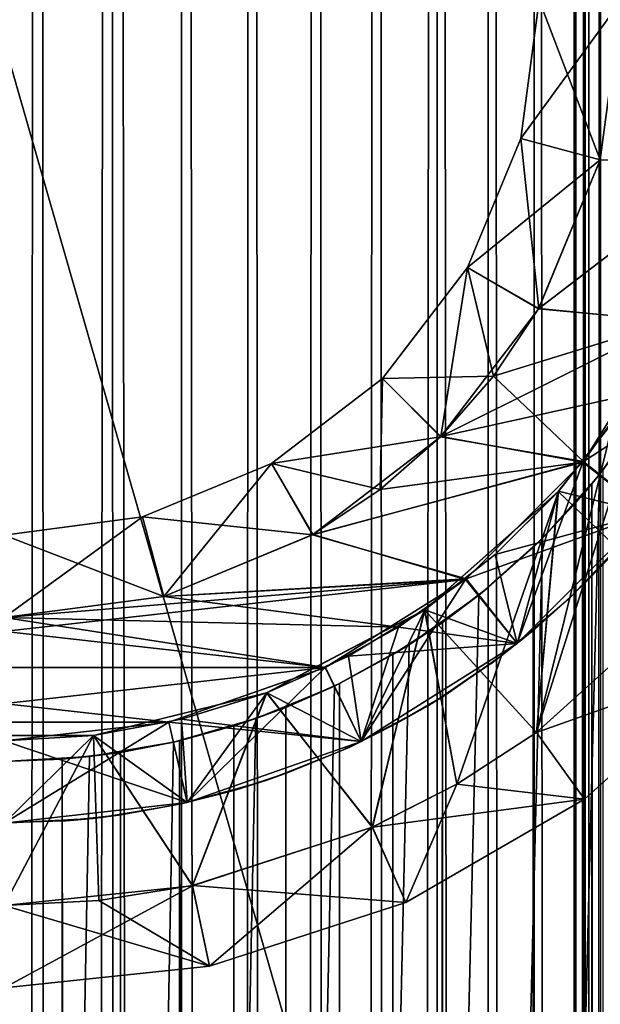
# Model space of a CAD drawing. Header units: millimetres. Extents: x -41 to 11, y -3 to 963.
# Tile 975 of 1056: x 0.09 to 3.62, y 893.9 to 899.88. Entities that reach past the tile are written whole.
import ezdxf

# ---------------------------------------------------------------- set-up
doc = ezdxf.new("R2010")
doc.units = ezdxf.units.MM
doc.header["$LTSCALE"] = 65.185185
for name, color, linetype in [('1', 7, 'CONTINUOUS'), ('10', 7, 'CONTINUOUS'), ('11', 7, 'CONTINUOUS'), ('12', 7, 'CONTINUOUS'), ('16', 7, 'CONTINUOUS'), ('17', 7, 'CONTINUOUS'), ('19', 7, 'CONTINUOUS'), ('2', 7, 'CONTINUOUS'), ('20', 7, 'CONTINUOUS'), ('23', 7, 'CONTINUOUS'), ('24', 7, 'CONTINUOUS'), ('26', 7, 'CONTINUOUS'), ('28', 7, 'CONTINUOUS'), ('29', 7, 'CONTINUOUS'), ('3163', 7, 'CONTINUOUS'), ('3165', 7, 'CONTINUOUS'), ('3183', 7, 'CONTINUOUS'), ('3192', 7, 'CONTINUOUS'), ('32', 7, 'CONTINUOUS'), ('3480', 7, 'CONTINUOUS'), ('3482', 7, 'CONTINUOUS'), ('3485', 7, 'CONTINUOUS'), ('3487', 7, 'CONTINUOUS'), ('3499', 7, 'CONTINUOUS'), ('3512', 7, 'CONTINUOUS'), ('3552', 7, 'CONTINUOUS'), ('5', 7, 'CONTINUOUS'), ('6', 7, 'CONTINUOUS'), ('7', 7, 'CONTINUOUS')]:
    doc.layers.add(name, color=color, linetype=linetype)

msp = doc.modelspace()

# ---------------------------------------------------------------- linework, layer by layer
at = {"layer": '1', "linetype": 'Continuous'}
for points in [[(3.75, 900, 3.25), (4.3872, 898.9988, 3.25), (3.6222, 899.0294, 3.25), (3.75, 900, 3.25)], [(3.6222, 899.0294, 3.25), (4.3872, 898.9988, 3.25), (3.2473, 898.1245, 3.25), (3.6222, 899.0294, 3.25)], [(4.3872, 898.9988, 3.25), (4.0553, 898.0495, 3.25), (3.2473, 898.1245, 3.25), (4.3872, 898.9988, 3.25)], [(3.2473, 898.1245, 3.25), (4.0553, 898.0495, 3.25), (2.9742, 897.7161, 3.25), (3.2473, 898.1245, 3.25)], [(4.0553, 898.0495, 3.25), (3.5198, 897.1963, 3.25), (2.9742, 897.7161, 3.25), (4.0553, 898.0495, 3.25)], [(2.9742, 897.7161, 3.25), (3.5198, 897.1963, 3.25), (2.6504, 897.3471, 3.25), (2.9742, 897.7161, 3.25)], [(2.6504, 897.3471, 3.25), (3.5198, 897.1963, 3.25), (1.8736, 896.7516, 3.25), (2.6504, 897.3471, 3.25)], [(3.5198, 897.1963, 3.25), (2.8076, 896.4833, 3.25), (1.8736, 896.7516, 3.25), (3.5198, 897.1963, 3.25)], [(1.8736, 896.7516, 3.25), (2.8076, 896.4833, 3.25), (0.9704, 896.3778, 3.25), (1.8736, 896.7516, 3.25)], [(1.9527, 895.9458, 3.25), (-2.8037, 896.4802, 3.25), (0, 896.25, 3.25), (1.9527, 895.9458, 3.25)], [(-1.9505, 895.9447, 3.25), (-2.8037, 896.4802, 3.25), (1.9527, 895.9458, 3.25), (-1.9505, 895.9447, 3.25)], [(2.8076, 896.4833, 3.25), (2.3955, 896.1906, 3.25), (0.9704, 896.3778, 3.25), (2.8076, 896.4833, 3.25)], [(0.9704, 896.3778, 3.25), (2.3955, 896.1906, 3.25), (0, 896.25, 3.25), (0.9704, 896.3778, 3.25)], [(2.3955, 896.1906, 3.25), (1.9527, 895.9458, 3.25), (0, 896.25, 3.25), (2.3955, 896.1906, 3.25)], [(1.0013, 895.6128, 3.25), (-1.9505, 895.9447, 3.25), (1.9527, 895.9458, 3.25), (1.0013, 895.6128, 3.25)], [(-1.0012, 895.6128, 3.25), (-1.9505, 895.9447, 3.25), (1.0013, 895.6128, 3.25), (-1.0012, 895.6128, 3.25)], [(0, 895.5, 3.25), (-1.0012, 895.6128, 3.25), (1.0013, 895.6128, 3.25), (0, 895.5, 3.25)]]:
    msp.add_3dface(points, dxfattribs=at)
at = {"layer": '10', "linetype": 'Continuous'}
for points in [[(3.8094, 897.6045, 23.25), (3.5167, 897.1924, 23.25), (3.9092, 896.8826, 22.75), (3.8094, 897.6045, 23.25)], [(3.5167, 897.1924, 23.25), (2.8037, 896.4802, 23.25), (3.1174, 896.0908, 22.75), (3.5167, 897.1924, 23.25)], [(3.9092, 896.8826, 22.75), (3.5167, 897.1924, 23.25), (3.1174, 896.0908, 22.75), (3.9092, 896.8826, 22.75)], [(2.8037, 896.4802, 23.25), (1.9505, 895.9447, 23.25), (2.1694, 895.4952, 22.75), (2.8037, 896.4802, 23.25)], [(3.1174, 896.0908, 22.75), (2.8037, 896.4802, 23.25), (2.1694, 895.4952, 22.75), (3.1174, 896.0908, 22.75)], [(1.9505, 895.9447, 23.25), (1.0012, 895.6128, 23.25), (1.1126, 895.1254, 22.75), (1.9505, 895.9447, 23.25)], [(2.1694, 895.4952, 22.75), (1.9505, 895.9447, 23.25), (1.1126, 895.1254, 22.75), (2.1694, 895.4952, 22.75)], [(1.0012, 895.6128, 23.25), (0, 895.5, 23.25), (1.1126, 895.1254, 22.75), (1.0012, 895.6128, 23.25)], [(1.1126, 895.1254, 22.75), (0, 895.5, 23.25), (0, 895, 22.75), (1.1126, 895.1254, 22.75)]]:
    msp.add_3dface(points, dxfattribs=at)
at = {"layer": '11', "linetype": 'Continuous'}
for points in [[(3.9092, 896.8826, 12.25), (3.1174, 896.0908, 22.75), (3.1174, 896.0908, 12.25), (3.9092, 896.8826, 12.25)], [(3.9092, 896.8826, 22.75), (3.1174, 896.0908, 22.75), (3.9092, 896.8826, 12.25), (3.9092, 896.8826, 22.75)], [(3.1174, 896.0908, 12.25), (2.1694, 895.4952, 22.75), (2.1694, 895.4952, 12.25), (3.1174, 896.0908, 12.25)], [(3.1174, 896.0908, 22.75), (2.1694, 895.4952, 22.75), (3.1174, 896.0908, 12.25), (3.1174, 896.0908, 22.75)], [(2.1694, 895.4952, 12.25), (1.1126, 895.1254, 22.75), (1.1126, 895.1254, 12.25), (2.1694, 895.4952, 12.25)], [(2.1694, 895.4952, 22.75), (1.1126, 895.1254, 22.75), (2.1694, 895.4952, 12.25), (2.1694, 895.4952, 22.75)], [(1.1126, 895.1254, 12.25), (0, 895, 22.75), (0, 895, 12.25), (1.1126, 895.1254, 12.25)], [(1.1126, 895.1254, 22.75), (0, 895, 22.75), (1.1126, 895.1254, 12.25), (1.1126, 895.1254, 22.75)]]:
    msp.add_3dface(points, dxfattribs=at)
at = {"layer": '12', "linetype": 'Continuous'}
for points in [[(3.1174, 896.0908, 3.75), (3.9092, 896.8826, 3.75), (3.1174, 896.0908, 6.75), (3.1174, 896.0908, 3.75)], [(3.1174, 896.0908, 6.75), (3.9092, 896.8826, 3.75), (3.9092, 896.8826, 6.75), (3.1174, 896.0908, 6.75)], [(2.1694, 895.4952, 3.75), (3.1174, 896.0908, 3.75), (2.1694, 895.4952, 6.75), (2.1694, 895.4952, 3.75)], [(2.1694, 895.4952, 6.75), (3.1174, 896.0908, 3.75), (3.1174, 896.0908, 6.75), (2.1694, 895.4952, 6.75)], [(1.1126, 895.1254, 3.75), (2.1694, 895.4952, 3.75), (1.1126, 895.1254, 6.75), (1.1126, 895.1254, 3.75)], [(1.1126, 895.1254, 6.75), (2.1694, 895.4952, 3.75), (2.1694, 895.4952, 6.75), (1.1126, 895.1254, 6.75)], [(0, 895, 6.75), (1.1126, 895.1254, 3.75), (1.1126, 895.1254, 6.75), (0, 895, 6.75)], [(0, 895, 3.75), (1.1126, 895.1254, 3.75), (0, 895, 6.75), (0, 895, 3.75)]]:
    msp.add_3dface(points, dxfattribs=at)
at = {"layer": '16', "linetype": 'Continuous'}
for points in [[(3.3683, 897.0159, 11.75), (3.7034, 897.4437, 11.75), (3.9092, 896.8826, 12.25), (3.3683, 897.0159, 11.75)], [(2.9841, 896.6317, 11.75), (3.3683, 897.0159, 11.75), (3.1174, 896.0908, 12.25), (2.9841, 896.6317, 11.75)], [(3.3683, 897.0159, 11.75), (3.9092, 896.8826, 12.25), (3.1174, 896.0908, 12.25), (3.3683, 897.0159, 11.75)], [(2.5563, 896.2966, 11.75), (2.9841, 896.6317, 11.75), (3.1174, 896.0908, 12.25), (2.5563, 896.2966, 11.75)], [(2.0913, 896.0154, 11.75), (2.5563, 896.2966, 11.75), (2.1694, 895.4952, 12.25), (2.0913, 896.0154, 11.75)], [(2.5563, 896.2966, 11.75), (3.1174, 896.0908, 12.25), (2.1694, 895.4952, 12.25), (2.5563, 896.2966, 11.75)], [(1.5957, 895.7924, 11.75), (2.0913, 896.0154, 11.75), (2.1694, 895.4952, 12.25), (1.5957, 895.7924, 11.75)], [(1.0769, 895.6308, 11.75), (1.5957, 895.7924, 11.75), (1.1126, 895.1254, 12.25), (1.0769, 895.6308, 11.75)], [(1.5957, 895.7924, 11.75), (2.1694, 895.4952, 12.25), (1.1126, 895.1254, 12.25), (1.5957, 895.7924, 11.75)], [(0.5424, 895.5328, 11.75), (1.0769, 895.6308, 11.75), (1.1126, 895.1254, 12.25), (0.5424, 895.5328, 11.75)], [(0, 895.5, 11.75), (0.5424, 895.5328, 11.75), (0, 895, 12.25), (0, 895.5, 11.75)], [(0.5424, 895.5328, 11.75), (1.1126, 895.1254, 12.25), (0, 895, 12.25), (0.5424, 895.5328, 11.75)]]:
    msp.add_3dface(points, dxfattribs=at)
at = {"layer": '17', "linetype": 'Continuous'}
for points in [[(3.3669, 897.0144, 11), (3.7025, 897.4424, 11), (3.3683, 897.0159, 11.75), (3.3669, 897.0144, 11)], [(3.3683, 897.0159, 11.75), (3.7025, 897.4424, 11), (3.7034, 897.4437, 11.75), (3.3683, 897.0159, 11.75)], [(2.5548, 896.2955, 11), (3.3669, 897.0144, 11), (2.5563, 896.2966, 11.75), (2.5548, 896.2955, 11)], [(2.5563, 896.2966, 11.75), (3.3669, 897.0144, 11), (2.9841, 896.6317, 11.75), (2.5563, 896.2966, 11.75)], [(2.9841, 896.6317, 11.75), (3.3669, 897.0144, 11), (3.3683, 897.0159, 11.75), (2.9841, 896.6317, 11.75)], [(1.5947, 895.792, 11), (2.5548, 896.2955, 11), (1.5957, 895.7924, 11.75), (1.5947, 895.792, 11)], [(1.5957, 895.7924, 11.75), (2.5548, 896.2955, 11), (2.0913, 896.0154, 11.75), (1.5957, 895.7924, 11.75)], [(2.0913, 896.0154, 11.75), (2.5548, 896.2955, 11), (2.5563, 896.2966, 11.75), (2.0913, 896.0154, 11.75)], [(0.5424, 895.5328, 11.75), (1.5947, 895.792, 11), (1.0769, 895.6308, 11.75), (0.5424, 895.5328, 11.75)], [(0.5424, 895.5328, 11), (1.5947, 895.792, 11), (0.5424, 895.5328, 11.75), (0.5424, 895.5328, 11)], [(1.0769, 895.6308, 11.75), (1.5947, 895.792, 11), (1.5957, 895.7924, 11.75), (1.0769, 895.6308, 11.75)], [(-0.5424, 895.5328, 11), (0.5424, 895.5328, 11), (0, 895.5, 11.75), (-0.5424, 895.5328, 11)], [(0, 895.5, 11.75), (0.5424, 895.5328, 11), (0.5424, 895.5328, 11.75), (0, 895.5, 11.75)]]:
    msp.add_3dface(points, dxfattribs=at)
at = {"layer": '19', "linetype": 'Continuous'}
for points in [[(3.3669, 897.0144, 11), (4.0888, 896.3215, 11), (3.7025, 897.4424, 11), (3.3669, 897.0144, 11)], [(2.5548, 896.2955, 11), (3.2346, 895.5517, 11), (3.3669, 897.0144, 11), (2.5548, 896.2955, 11)], [(3.2346, 895.5517, 11), (4.0888, 896.3215, 11), (3.3669, 897.0144, 11), (3.2346, 895.5517, 11)], [(1.5947, 895.792, 11), (2.2378, 894.9759, 11), (2.5548, 896.2955, 11), (1.5947, 895.792, 11)], [(2.2378, 894.9759, 11), (2.7512, 895.2376, 11), (2.5548, 896.2955, 11), (2.2378, 894.9759, 11)], [(2.7512, 895.2376, 11), (3.2346, 895.5517, 11), (2.5548, 896.2955, 11), (2.7512, 895.2376, 11)], [(0.5424, 895.5328, 11), (1.1451, 894.6205, 11), (1.5947, 895.792, 11), (0.5424, 895.5328, 11)], [(1.1451, 894.6205, 11), (2.2378, 894.9759, 11), (1.5947, 895.792, 11), (1.1451, 894.6205, 11)], [(-0.5424, 895.5328, 11), (0, 894.5, 11), (0.5424, 895.5328, 11), (-0.5424, 895.5328, 11)], [(0, 894.5, 11), (0.5759, 894.5302, 11), (0.5424, 895.5328, 11), (0, 894.5, 11)], [(0.5759, 894.5302, 11), (1.1451, 894.6205, 11), (0.5424, 895.5328, 11), (0.5759, 894.5302, 11)]]:
    msp.add_3dface(points, dxfattribs=at)
at = {"layer": '2', "linetype": 'Continuous'}
for points in [[(3.25, 900, 3.75), (3.6222, 899.0294, 3.25), (3.1393, 899.1588, 3.75), (3.25, 900, 3.75)], [(3.75, 900, 3.25), (3.6222, 899.0294, 3.25), (3.25, 900, 3.75), (3.75, 900, 3.25)], [(3.1393, 899.1588, 3.75), (3.6222, 899.0294, 3.25), (2.8146, 898.375, 3.75), (3.1393, 899.1588, 3.75)], [(3.6222, 899.0294, 3.25), (3.2473, 898.1245, 3.25), (2.8146, 898.375, 3.75), (3.6222, 899.0294, 3.25)], [(2.8146, 898.375, 3.75), (2.9742, 897.7161, 3.25), (2.2981, 897.7019, 3.75), (2.8146, 898.375, 3.75)], [(3.2473, 898.1245, 3.25), (2.9742, 897.7161, 3.25), (2.8146, 898.375, 3.75), (3.2473, 898.1245, 3.25)], [(2.2981, 897.7019, 3.75), (2.6504, 897.3471, 3.25), (1.625, 897.1854, 3.75), (2.2981, 897.7019, 3.75)], [(2.9742, 897.7161, 3.25), (2.6504, 897.3471, 3.25), (2.2981, 897.7019, 3.75), (2.9742, 897.7161, 3.25)], [(2.6504, 897.3471, 3.25), (1.8736, 896.7516, 3.25), (1.625, 897.1854, 3.75), (2.6504, 897.3471, 3.25)], [(1.625, 897.1854, 3.75), (1.8736, 896.7516, 3.25), (0.8412, 896.8607, 3.75), (1.625, 897.1854, 3.75)], [(0.9704, 896.3778, 3.25), (0, 896.25, 3.25), (0.8412, 896.8607, 3.75), (0.9704, 896.3778, 3.25)], [(0.8412, 896.8607, 3.75), (0, 896.25, 3.25), (0, 896.75, 3.75), (0.8412, 896.8607, 3.75)], [(1.8736, 896.7516, 3.25), (0.9704, 896.3778, 3.25), (0.8412, 896.8607, 3.75), (1.8736, 896.7516, 3.25)]]:
    msp.add_3dface(points, dxfattribs=at)
at = {"layer": '20', "linetype": 'Continuous'}
for points in [[(3.2346, 895.5517, 11), (4.4589, 895.9852, 10.5), (4.0888, 896.3215, 11), (3.2346, 895.5517, 11)], [(3.5267, 895.1459, 10.5), (4.4589, 895.9852, 10.5), (3.2346, 895.5517, 11), (3.5267, 895.1459, 10.5)], [(2.7512, 895.2376, 11), (3.5267, 895.1459, 10.5), (3.2346, 895.5517, 11), (2.7512, 895.2376, 11)], [(2.2378, 894.9759, 11), (3.5267, 895.1459, 10.5), (2.7512, 895.2376, 11), (2.2378, 894.9759, 11)], [(2.4404, 894.5187, 10.5), (3.5267, 895.1459, 10.5), (2.2378, 894.9759, 11), (2.4404, 894.5187, 10.5)], [(1.1451, 894.6205, 11), (2.4404, 894.5187, 10.5), (2.2378, 894.9759, 11), (1.1451, 894.6205, 11)], [(0.5759, 894.5302, 11), (1.2475, 894.1311, 10.5), (1.1451, 894.6205, 11), (0.5759, 894.5302, 11)], [(1.2475, 894.1311, 10.5), (2.4404, 894.5187, 10.5), (1.1451, 894.6205, 11), (1.2475, 894.1311, 10.5)], [(0, 894.5, 11), (1.2475, 894.1311, 10.5), (0.5759, 894.5302, 11), (0, 894.5, 11)], [(0, 894, 10.5), (1.2475, 894.1311, 10.5), (0, 894.5, 11), (0, 894, 10.5)]]:
    msp.add_3dface(points, dxfattribs=at)
at = {"layer": '23', "linetype": 'Continuous'}
for points in [[(3.5267, 895.1459, 8.5), (4.4589, 895.9852, 8.5), (3.5267, 895.1459, 10.5), (3.5267, 895.1459, 8.5)], [(3.5267, 895.1459, 10.5), (4.4589, 895.9852, 8.5), (4.4589, 895.9852, 10.5), (3.5267, 895.1459, 10.5)], [(2.4404, 894.5187, 8.5), (3.5267, 895.1459, 8.5), (2.4404, 894.5187, 10.5), (2.4404, 894.5187, 8.5)], [(2.4404, 894.5187, 10.5), (3.5267, 895.1459, 8.5), (3.5267, 895.1459, 10.5), (2.4404, 894.5187, 10.5)], [(1.2475, 894.1311, 8.5), (2.4404, 894.5187, 8.5), (1.2475, 894.1311, 10.5), (1.2475, 894.1311, 8.5)], [(1.2475, 894.1311, 10.5), (2.4404, 894.5187, 8.5), (2.4404, 894.5187, 10.5), (1.2475, 894.1311, 10.5)], [(0, 894, 10.5), (1.2475, 894.1311, 8.5), (1.2475, 894.1311, 10.5), (0, 894, 10.5)], [(0, 894, 8.5), (1.2475, 894.1311, 8.5), (0, 894, 10.5), (0, 894, 8.5)]]:
    msp.add_3dface(points, dxfattribs=at)
at = {"layer": '24', "linetype": 'Continuous'}
for points in [[(3.2339, 895.5512, 8), (4.0876, 896.3201, 8), (4.4589, 895.9852, 8.5), (3.2339, 895.5512, 8)], [(3.5267, 895.1459, 8.5), (3.2339, 895.5512, 8), (4.4589, 895.9852, 8.5), (3.5267, 895.1459, 8.5)], [(2.7505, 895.2371, 8), (3.2339, 895.5512, 8), (3.5267, 895.1459, 8.5), (2.7505, 895.2371, 8)], [(2.2368, 894.9754, 8), (2.7505, 895.2371, 8), (2.4404, 894.5187, 8.5), (2.2368, 894.9754, 8)], [(2.4404, 894.5187, 8.5), (2.7505, 895.2371, 8), (3.5267, 895.1459, 8.5), (2.4404, 894.5187, 8.5)], [(1.1437, 894.6202, 8), (2.2368, 894.9754, 8), (1.2475, 894.1311, 8.5), (1.1437, 894.6202, 8)], [(1.2475, 894.1311, 8.5), (2.2368, 894.9754, 8), (2.4404, 894.5187, 8.5), (1.2475, 894.1311, 8.5)], [(0, 894, 8.5), (1.1437, 894.6202, 8), (1.2475, 894.1311, 8.5), (0, 894, 8.5)], [(0, 894.5, 8), (1.1437, 894.6202, 8), (0, 894, 8.5), (0, 894.5, 8)]]:
    msp.add_3dface(points, dxfattribs=at)
at = {"layer": '26', "linetype": 'Continuous'}
for points in [[(3.703, 897.4431, 8), (3.9845, 897.9086, 8), (3.2339, 895.5512, 8), (3.703, 897.4431, 8)], [(3.2339, 895.5512, 8), (3.9845, 897.9086, 8), (4.0876, 896.3201, 8), (3.2339, 895.5512, 8)], [(3.3676, 897.0152, 8), (3.703, 897.4431, 8), (3.2339, 895.5512, 8), (3.3676, 897.0152, 8)], [(2.5562, 896.2965, 8), (3.3676, 897.0152, 8), (2.7505, 895.2371, 8), (2.5562, 896.2965, 8)], [(2.7505, 895.2371, 8), (3.3676, 897.0152, 8), (3.2339, 895.5512, 8), (2.7505, 895.2371, 8)], [(1.5956, 895.7924, 8), (2.5562, 896.2965, 8), (2.2368, 894.9754, 8), (1.5956, 895.7924, 8)], [(2.2368, 894.9754, 8), (2.5562, 896.2965, 8), (2.7505, 895.2371, 8), (2.2368, 894.9754, 8)], [(0.5424, 895.5328, 8), (1.5956, 895.7924, 8), (1.1437, 894.6202, 8), (0.5424, 895.5328, 8)], [(1.1437, 894.6202, 8), (1.5956, 895.7924, 8), (2.2368, 894.9754, 8), (1.1437, 894.6202, 8)], [(-0.5424, 895.5328, 8), (0.5424, 895.5328, 8), (0, 894.5, 8), (-0.5424, 895.5328, 8)], [(0, 894.5, 8), (0.5424, 895.5328, 8), (1.1437, 894.6202, 8), (0, 894.5, 8)]]:
    msp.add_3dface(points, dxfattribs=at)
at = {"layer": '28', "linetype": 'Continuous'}
for points in [[(3.3676, 897.0152, 8), (3.3683, 897.0159, 7.25), (3.703, 897.4431, 8), (3.3676, 897.0152, 8)], [(3.3683, 897.0159, 7.25), (3.7034, 897.4437, 7.25), (3.703, 897.4431, 8), (3.3683, 897.0159, 7.25)], [(2.5562, 896.2965, 8), (2.9841, 896.6317, 7.25), (3.3676, 897.0152, 8), (2.5562, 896.2965, 8)], [(2.9841, 896.6317, 7.25), (3.3683, 897.0159, 7.25), (3.3676, 897.0152, 8), (2.9841, 896.6317, 7.25)], [(2.5563, 896.2966, 7.25), (2.9841, 896.6317, 7.25), (2.5562, 896.2965, 8), (2.5563, 896.2966, 7.25)], [(1.5956, 895.7924, 8), (2.0913, 896.0154, 7.25), (2.5562, 896.2965, 8), (1.5956, 895.7924, 8)], [(2.0913, 896.0154, 7.25), (2.5563, 896.2966, 7.25), (2.5562, 896.2965, 8), (2.0913, 896.0154, 7.25)], [(1.5957, 895.7924, 7.25), (2.0913, 896.0154, 7.25), (1.5956, 895.7924, 8), (1.5957, 895.7924, 7.25)], [(0.5424, 895.5328, 8), (1.0769, 895.6308, 7.25), (1.5956, 895.7924, 8), (0.5424, 895.5328, 8)], [(1.0769, 895.6308, 7.25), (1.5957, 895.7924, 7.25), (1.5956, 895.7924, 8), (1.0769, 895.6308, 7.25)], [(0.5424, 895.5328, 7.25), (1.0769, 895.6308, 7.25), (0.5424, 895.5328, 8), (0.5424, 895.5328, 7.25)], [(-0.5424, 895.5328, 8), (0, 895.5, 7.25), (0.5424, 895.5328, 8), (-0.5424, 895.5328, 8)], [(0, 895.5, 7.25), (0.5424, 895.5328, 7.25), (0.5424, 895.5328, 8), (0, 895.5, 7.25)]]:
    msp.add_3dface(points, dxfattribs=at)
at = {"layer": '29', "linetype": 'Continuous'}
for points in [[(3.3683, 897.0159, 7.25), (3.9092, 896.8826, 6.75), (3.7034, 897.4437, 7.25), (3.3683, 897.0159, 7.25)], [(2.9841, 896.6317, 7.25), (3.9092, 896.8826, 6.75), (3.3683, 897.0159, 7.25), (2.9841, 896.6317, 7.25)], [(3.1174, 896.0908, 6.75), (3.9092, 896.8826, 6.75), (2.9841, 896.6317, 7.25), (3.1174, 896.0908, 6.75)], [(2.5563, 896.2966, 7.25), (3.1174, 896.0908, 6.75), (2.9841, 896.6317, 7.25), (2.5563, 896.2966, 7.25)], [(2.0913, 896.0154, 7.25), (3.1174, 896.0908, 6.75), (2.5563, 896.2966, 7.25), (2.0913, 896.0154, 7.25)], [(2.1694, 895.4952, 6.75), (3.1174, 896.0908, 6.75), (2.0913, 896.0154, 7.25), (2.1694, 895.4952, 6.75)], [(1.5957, 895.7924, 7.25), (2.1694, 895.4952, 6.75), (2.0913, 896.0154, 7.25), (1.5957, 895.7924, 7.25)], [(1.0769, 895.6308, 7.25), (2.1694, 895.4952, 6.75), (1.5957, 895.7924, 7.25), (1.0769, 895.6308, 7.25)], [(0.5424, 895.5328, 7.25), (1.1126, 895.1254, 6.75), (1.0769, 895.6308, 7.25), (0.5424, 895.5328, 7.25)], [(1.1126, 895.1254, 6.75), (2.1694, 895.4952, 6.75), (1.0769, 895.6308, 7.25), (1.1126, 895.1254, 6.75)], [(0, 895.5, 7.25), (1.1126, 895.1254, 6.75), (0.5424, 895.5328, 7.25), (0, 895.5, 7.25)], [(0, 895, 6.75), (1.1126, 895.1254, 6.75), (0, 895.5, 7.25), (0, 895, 6.75)]]:
    msp.add_3dface(points, dxfattribs=at)
at = {"layer": '3163', "linetype": 'Continuous'}
for points in [[(9.125, 857.5, 93.5), (9.125, 942.5, 93.5), (-40.875, 857.5, 93.5), (9.125, 857.5, 93.5)], [(9.125, 942.5, 93.5), (-40.875, 942.5, 93.5), (-40.875, 857.5, 93.5), (9.125, 942.5, 93.5)]]:
    msp.add_3dface(points, dxfattribs=at)
at = {"layer": '3165', "linetype": 'Continuous'}
for points in [[(-40.875, 942.5, 8.5), (9.125, 857.5, 8.5), (-40.875, 857.5, 8.5), (-40.875, 942.5, 8.5)], [(9.125, 942.5, 8.5), (9.125, 857.5, 8.5), (-40.875, 942.5, 8.5), (9.125, 942.5, 8.5)]]:
    msp.add_3dface(points, dxfattribs=at)
at = {"layer": '3183', "linetype": 'Continuous'}
for points in [[(-11.275, 939, 12), (-11.275, 861, 12), (11.125, 939, 12), (-11.275, 939, 12)], [(-11.275, 861, 12), (11.125, 861, 12), (11.125, 939, 12), (-11.275, 861, 12)]]:
    msp.add_3dface(points, dxfattribs=at)
at = {"layer": '3192', "linetype": 'Continuous'}
for points in [[(-11.275, 939, 90), (11.125, 939, 90), (11.125, 861, 90), (-11.275, 939, 90)], [(-11.275, 861, 90), (-11.275, 939, 90), (11.125, 861, 90), (-11.275, 861, 90)]]:
    msp.add_3dface(points, dxfattribs=at)
at = {"layer": '32', "linetype": 'Continuous'}
for points in [[(3.5198, 897.1963, 3.25), (4.0553, 898.0495, 3.25), (4.5048, 897.8306, 3.75), (3.5198, 897.1963, 3.25)], [(3.9092, 896.8826, 3.75), (3.5198, 897.1963, 3.25), (4.5048, 897.8306, 3.75), (3.9092, 896.8826, 3.75)], [(2.8076, 896.4833, 3.25), (3.5198, 897.1963, 3.25), (3.9092, 896.8826, 3.75), (2.8076, 896.4833, 3.25)], [(3.1174, 896.0908, 3.75), (2.8076, 896.4833, 3.25), (3.9092, 896.8826, 3.75), (3.1174, 896.0908, 3.75)], [(2.3955, 896.1906, 3.25), (2.8076, 896.4833, 3.25), (3.1174, 896.0908, 3.75), (2.3955, 896.1906, 3.25)], [(1.9527, 895.9458, 3.25), (2.3955, 896.1906, 3.25), (2.1694, 895.4952, 3.75), (1.9527, 895.9458, 3.25)], [(2.1694, 895.4952, 3.75), (2.3955, 896.1906, 3.25), (3.1174, 896.0908, 3.75), (2.1694, 895.4952, 3.75)], [(1.0013, 895.6128, 3.25), (1.9527, 895.9458, 3.25), (2.1694, 895.4952, 3.75), (1.0013, 895.6128, 3.25)], [(0, 895, 3.75), (1.0013, 895.6128, 3.25), (1.1126, 895.1254, 3.75), (0, 895, 3.75)], [(0, 895.5, 3.25), (1.0013, 895.6128, 3.25), (0, 895, 3.75), (0, 895.5, 3.25)], [(1.1126, 895.1254, 3.75), (1.0013, 895.6128, 3.25), (2.1694, 895.4952, 3.75), (1.1126, 895.1254, 3.75)]]:
    msp.add_3dface(points, dxfattribs=at)
at = {"layer": '3480', "linetype": 'Continuous'}
for points in [[(3.6166, 897.1171, 8), (3.9164, 897.5399, 8), (3.6383, 897.1446, 1.7779), (3.6166, 897.1171, 8)], [(3.5715, 897.0614, 1.8485), (3.6166, 897.1171, 8), (3.6383, 897.1446, 1.7779), (3.5715, 897.0614, 1.8485)], [(3.2717, 896.731, 8), (3.6166, 897.1171, 8), (3.4641, 896.9356, 2), (3.2717, 896.731, 8)], [(3.4641, 896.9356, 2), (3.6166, 897.1171, 8), (3.5136, 896.9924, 1.9228), (3.4641, 896.9356, 2)], [(3.5136, 896.9924, 1.9228), (3.6166, 897.1171, 8), (3.5715, 897.0614, 1.8485), (3.5136, 896.9924, 1.9228)], [(3.2145, 896.6747, 2.3803), (3.2717, 896.731, 8), (3.4641, 896.9356, 2), (3.2145, 896.6747, 2.3803)], [(2.8846, 896.3848, 8), (3.2717, 896.731, 8), (2.941, 896.4305, 2.711), (2.8846, 896.3848, 8)], [(2.941, 896.4305, 2.711), (3.2717, 896.731, 8), (3.2145, 896.6747, 2.3803), (2.941, 896.4305, 2.711)], [(2.6628, 896.2184, 2.9852), (2.8846, 896.3848, 8), (2.941, 896.4305, 2.711), (2.6628, 896.2184, 2.9852)], [(2.4611, 896.0842, 8), (2.8846, 896.3848, 8), (2.6628, 896.2184, 2.9852), (2.4611, 896.0842, 8)], [(2.362, 896.0236, 3.2281), (2.4611, 896.0842, 8), (2.6628, 896.2184, 2.9852), (2.362, 896.0236, 3.2281)], [(2.0067, 895.833, 8), (2.4611, 896.0842, 8), (2.0379, 895.8482, 3.4416), (2.0067, 895.833, 8)], [(2.0379, 895.8482, 3.4416), (2.4611, 896.0842, 8), (2.362, 896.0236, 3.2281), (2.0379, 895.8482, 3.4416)], [(1.5284, 895.6349, 8), (2.0067, 895.833, 8), (1.712, 895.7035, 3.6153), (1.5284, 895.6349, 8)], [(1.712, 895.7035, 3.6153), (2.0067, 895.833, 8), (2.0379, 895.8482, 3.4416), (1.712, 895.7035, 3.6153)], [(1.3952, 895.5905, 3.7491), (1.5284, 895.6349, 8), (1.712, 895.7035, 3.6153), (1.3952, 895.5905, 3.7491)], [(1.0298, 895.4911, 8), (1.5284, 895.6349, 8), (1.0665, 895.4997, 3.8548), (1.0298, 895.4911, 8)], [(1.0665, 895.4997, 3.8548), (1.5284, 895.6349, 8), (1.3952, 895.5905, 3.7491), (1.0665, 895.4997, 3.8548)], [(0.518, 895.4041, 8), (1.0298, 895.4911, 8), (0.7067, 895.4293, 3.9371), (0.518, 895.4041, 8)], [(0.7067, 895.4293, 3.9371), (1.0298, 895.4911, 8), (1.0665, 895.4997, 3.8548), (0.7067, 895.4293, 3.9371)], [(0, 895.375, 4), (0.518, 895.4041, 8), (0.3535, 895.3885, 3.9844), (0, 895.375, 4)], [(0, 895.375, 8), (0.518, 895.4041, 8), (0, 895.375, 4), (0, 895.375, 8)], [(0.3535, 895.3885, 3.9844), (0.518, 895.4041, 8), (0.7067, 895.4293, 3.9371), (0.3535, 895.3885, 3.9844)]]:
    msp.add_3dface(points, dxfattribs=at)
at = {"layer": '3482', "linetype": 'Continuous'}
for points in [[(3.5715, 897.0614, 1.8485), (3.6383, 897.1446, 1.7779), (3.6383, 342.8554, 1.7779), (3.5715, 897.0614, 1.8485)], [(3.5715, 897.0614, 1.8485), (3.5715, 342.9386, 1.8485), (3.5136, 343.0076, 1.9228), (3.5715, 897.0614, 1.8485)], [(3.5136, 896.9924, 1.9228), (3.5715, 897.0614, 1.8485), (3.5136, 343.0076, 1.9228), (3.5136, 896.9924, 1.9228)], [(3.5715, 897.0614, 1.8485), (3.6383, 342.8554, 1.7779), (3.5715, 342.9386, 1.8485), (3.5715, 897.0614, 1.8485)], [(3.4641, 343.0644, 2), (3.5136, 896.9924, 1.9228), (3.5136, 343.0076, 1.9228), (3.4641, 343.0644, 2)], [(3.4641, 896.9356, 2), (3.5136, 896.9924, 1.9228), (3.4641, 343.0644, 2), (3.4641, 896.9356, 2)]]:
    msp.add_3dface(points, dxfattribs=at)
at = {"layer": '3485', "linetype": 'Continuous'}
for points in [[(-0.2318, 959, -3.9933), (0, 624.625, -4), (0.21, 959, -3.9945), (-0.2318, 959, -3.9933)], [(0, 624.625, -4), (0.3535, 624.6115, -3.9844), (0.21, 959, -3.9945), (0, 624.625, -4)], [(0.21, 959, -3.9945), (0.3535, 624.6115, -3.9844), (0.6493, 959, -3.9469), (0.21, 959, -3.9945)], [(0.3535, 624.6115, -3.9844), (0.7067, 624.5707, -3.9371), (0.6493, 959, -3.9469), (0.3535, 624.6115, -3.9844)], [(0.6493, 959, -3.9469), (1.0665, 624.5003, -3.8548), (1.0807, 959, -3.8513), (0.6493, 959, -3.9469)], [(0.7067, 624.5707, -3.9371), (1.0665, 624.5003, -3.8548), (0.6493, 959, -3.9469), (0.7067, 624.5707, -3.9371)], [(1.0665, 624.5003, -3.8548), (1.3952, 624.4095, -3.7491), (1.0807, 959, -3.8513), (1.0665, 624.5003, -3.8548)], [(1.0807, 959, -3.8513), (1.3952, 624.4095, -3.7491), (1.4988, 959, -3.7086), (1.0807, 959, -3.8513)], [(1.3952, 624.4095, -3.7491), (1.712, 624.2965, -3.6153), (1.4988, 959, -3.7086), (1.3952, 624.4095, -3.7491)], [(1.4988, 959, -3.7086), (1.712, 624.2965, -3.6153), (1.8987, 959, -3.5206), (1.4988, 959, -3.7086)], [(1.712, 624.2965, -3.6153), (2.0379, 624.1518, -3.4416), (1.8987, 959, -3.5206), (1.712, 624.2965, -3.6153)], [(1.8987, 959, -3.5206), (2.0379, 624.1518, -3.4416), (2.2755, 959, -3.2897), (1.8987, 959, -3.5206)], [(2.0379, 624.1518, -3.4416), (2.3619, 623.9764, -3.2281), (2.2755, 959, -3.2897), (2.0379, 624.1518, -3.4416)], [(2.2755, 959, -3.2897), (2.3619, 623.9764, -3.2281), (2.6244, 959, -3.0187), (2.2755, 959, -3.2897)], [(2.3619, 623.9764, -3.2281), (2.6628, 623.7816, -2.9852), (2.6244, 959, -3.0187), (2.3619, 623.9764, -3.2281)], [(2.6244, 959, -3.0187), (2.941, 623.5695, -2.711), (2.9413, 959, -2.7108), (2.6244, 959, -3.0187)], [(2.6628, 623.7816, -2.9852), (2.941, 623.5695, -2.711), (2.6244, 959, -3.0187), (2.6628, 623.7816, -2.9852)], [(2.941, 623.5695, -2.711), (3.2145, 623.3253, -2.3803), (2.9413, 959, -2.7108), (2.941, 623.5695, -2.711)], [(2.9413, 959, -2.7108), (3.2145, 623.3253, -2.3803), (3.2224, 959, -2.3699), (2.9413, 959, -2.7108)], [(3.2145, 623.3253, -2.3803), (3.4641, 623.0644, -2), (3.2224, 959, -2.3699), (3.2145, 623.3253, -2.3803)], [(3.2224, 959, -2.3699), (3.4641, 623.0644, -2), (3.4641, 959, -2), (3.2224, 959, -2.3699)], [(3.2145, 896.6747, 2.3803), (3.4641, 896.9356, 2), (3.2352, 343.3055, 2.3523), (3.2145, 896.6747, 2.3803)], [(3.2352, 343.3055, 2.3523), (3.4641, 896.9356, 2), (3.4641, 343.0644, 2), (3.2352, 343.3055, 2.3523)], [(2.941, 896.4305, 2.711), (3.2145, 896.6747, 2.3803), (2.9853, 343.5324, 2.6624), (2.941, 896.4305, 2.711)], [(2.9853, 343.5324, 2.6624), (3.2145, 896.6747, 2.3803), (3.2352, 343.3055, 2.3523), (2.9853, 343.5324, 2.6624)], [(2.6628, 896.2184, 2.9852), (2.941, 896.4305, 2.711), (2.7293, 343.7339, 2.9242), (2.6628, 896.2184, 2.9852)], [(2.7293, 343.7339, 2.9242), (2.941, 896.4305, 2.711), (2.9853, 343.5324, 2.6624), (2.7293, 343.7339, 2.9242)], [(2.362, 896.0236, 3.2281), (2.6628, 896.2184, 2.9852), (2.4615, 343.9154, 3.1529), (2.362, 896.0236, 3.2281)], [(2.4615, 343.9154, 3.1529), (2.6628, 896.2184, 2.9852), (2.7293, 343.7339, 2.9242), (2.4615, 343.9154, 3.1529)], [(2.0379, 895.8482, 3.4416), (2.362, 896.0236, 3.2281), (2.1708, 344.0838, 3.3597), (2.0379, 895.8482, 3.4416)], [(2.1708, 344.0838, 3.3597), (2.362, 896.0236, 3.2281), (2.4615, 343.9154, 3.1529), (2.1708, 344.0838, 3.3597)], [(1.712, 895.7035, 3.6153), (2.0379, 895.8482, 3.4416), (1.8683, 344.2309, 3.5369), (1.712, 895.7035, 3.6153)], [(1.8683, 344.2309, 3.5369), (2.0379, 895.8482, 3.4416), (2.1708, 344.0838, 3.3597), (1.8683, 344.2309, 3.5369)], [(1.3952, 895.5905, 3.7491), (1.712, 895.7035, 3.6153), (1.5756, 344.3483, 3.6766), (1.3952, 895.5905, 3.7491)], [(1.5756, 344.3483, 3.6766), (1.712, 895.7035, 3.6153), (1.8683, 344.2309, 3.5369), (1.5756, 344.3483, 3.6766)], [(1.0665, 895.4997, 3.8548), (1.3952, 895.5905, 3.7491), (1.287, 344.4426, 3.7873), (1.0665, 895.4997, 3.8548)], [(1.287, 344.4426, 3.7873), (1.3952, 895.5905, 3.7491), (1.5756, 344.3483, 3.6766), (1.287, 344.4426, 3.7873)], [(0.7067, 895.4293, 3.9371), (1.0665, 895.4997, 3.8548), (0.974, 344.5209, 3.8796), (0.7067, 895.4293, 3.9371)], [(0.974, 344.5209, 3.8796), (1.0665, 895.4997, 3.8548), (1.287, 344.4426, 3.7873), (0.974, 344.5209, 3.8796)], [(0.3535, 895.3885, 3.9844), (0.7067, 895.4293, 3.9371), (0.646, 344.5797, 3.9475), (0.3535, 895.3885, 3.9844)], [(0.646, 344.5797, 3.9475), (0.7067, 895.4293, 3.9371), (0.974, 344.5209, 3.8796), (0.646, 344.5797, 3.9475)], [(0, 344.625, 4), (0.3535, 895.3885, 3.9844), (0.3232, 344.6137, 3.9869), (0, 344.625, 4)], [(0, 895.375, 4), (0.3535, 895.3885, 3.9844), (0, 344.625, 4), (0, 895.375, 4)], [(0.3232, 344.6137, 3.9869), (0.3535, 895.3885, 3.9844), (0.646, 344.5797, 3.9475), (0.3232, 344.6137, 3.9869)]]:
    msp.add_3dface(points, dxfattribs=at)
at = {"layer": '3487', "linetype": 'Continuous'}
for points in [[(7, 959, 8), (4.625, 900.0023, 8), (-7, 480, 8), (7, 959, 8)], [(7, 480, 8), (7, 959, 8), (-7, 480, 8), (7, 480, 8)], [(4.625, 900.0023, 8), (4.5962, 899.485, 8), (-7, 480, 8), (4.625, 900.0023, 8)], [(4.5962, 899.485, 8), (4.5097, 898.9738, 8), (-7, 480, 8), (4.5962, 899.485, 8)], [(4.5097, 898.9738, 8), (4.3663, 898.4749, 8), (-7, 480, 8), (4.5097, 898.9738, 8)], [(4.3663, 898.4749, 8), (4.1676, 897.9947, 8), (-7, 480, 8), (4.3663, 898.4749, 8)], [(4.1676, 897.9947, 8), (3.9164, 897.5399, 8), (-7, 480, 8), (4.1676, 897.9947, 8)], [(3.9164, 897.5399, 8), (3.6166, 897.1171, 8), (-7, 480, 8), (3.9164, 897.5399, 8)], [(3.6166, 897.1171, 8), (3.2717, 896.731, 8), (-7, 480, 8), (3.6166, 897.1171, 8)], [(3.2717, 896.731, 8), (2.8846, 896.3848, 8), (-7, 480, 8), (3.2717, 896.731, 8)], [(2.8846, 896.3848, 8), (2.4611, 896.0842, 8), (-7, 480, 8), (2.8846, 896.3848, 8)], [(2.4611, 896.0842, 8), (2.0067, 895.833, 8), (-7, 480, 8), (2.4611, 896.0842, 8)], [(2.0067, 895.833, 8), (1.5284, 895.6349, 8), (-7, 480, 8), (2.0067, 895.833, 8)], [(1.5284, 895.6349, 8), (1.0298, 895.4911, 8), (-7, 480, 8), (1.5284, 895.6349, 8)], [(1.0298, 895.4911, 8), (0.518, 895.4041, 8), (-7, 480, 8), (1.0298, 895.4911, 8)], [(0.518, 895.4041, 8), (0, 895.375, 8), (-7, 480, 8), (0.518, 895.4041, 8)]]:
    msp.add_3dface(points, dxfattribs=at)
at = {"layer": '3499', "linetype": 'Continuous'}
for points in [[(0.518, 624.5959, -8), (0, 624.625, -8), (-7, 959, -8), (0.518, 624.5959, -8)], [(1.0298, 624.5089, -8), (0.518, 624.5959, -8), (-7, 959, -8), (1.0298, 624.5089, -8)], [(1.5284, 624.3651, -8), (1.0298, 624.5089, -8), (-7, 959, -8), (1.5284, 624.3651, -8)], [(2.0067, 624.167, -8), (1.5284, 624.3651, -8), (-7, 959, -8), (2.0067, 624.167, -8)], [(2.4611, 623.9158, -8), (2.0067, 624.167, -8), (-7, 959, -8), (2.4611, 623.9158, -8)], [(2.8846, 623.6152, -8), (2.4611, 623.9158, -8), (-7, 959, -8), (2.8846, 623.6152, -8)], [(3.2717, 623.269, -8), (2.8846, 623.6152, -8), (-7, 959, -8), (3.2717, 623.269, -8)], [(3.6166, 622.8829, -8), (3.2717, 623.269, -8), (-7, 959, -8), (3.6166, 622.8829, -8)], [(3.9164, 622.4601, -8), (3.6166, 622.8829, -8), (-7, 959, -8), (3.9164, 622.4601, -8)], [(4.1676, 622.0053, -8), (3.9164, 622.4601, -8), (-7, 959, -8), (4.1676, 622.0053, -8)], [(4.3663, 621.5251, -8), (4.1676, 622.0053, -8), (-7, 959, -8), (4.3663, 621.5251, -8)], [(4.5097, 621.0262, -8), (4.3663, 621.5251, -8), (-7, 959, -8), (4.5097, 621.0262, -8)], [(4.5962, 620.515, -8), (4.5097, 621.0262, -8), (-7, 959, -8), (4.5962, 620.515, -8)], [(7, 959, -8), (4.625, 619.9977, -8), (-7, 959, -8), (7, 959, -8)], [(4.625, 619.9977, -8), (4.5962, 620.515, -8), (-7, 959, -8), (4.625, 619.9977, -8)]]:
    msp.add_3dface(points, dxfattribs=at)
at = {"layer": '3512', "linetype": 'Continuous'}
for points in [[(3.4641, 623.0644, -2), (3.5136, 623.0076, -1.9228), (3.4641, 959, -2), (3.4641, 623.0644, -2)], [(3.4641, 959, -2), (3.5136, 623.0076, -1.9228), (3.5214, 959, -1.9118), (3.4641, 959, -2)], [(3.5136, 623.0076, -1.9228), (3.5715, 622.9386, -1.8485), (3.5214, 959, -1.9118), (3.5136, 623.0076, -1.9228)], [(3.5715, 622.9386, -1.8485), (3.5483, 959, -1.8765), (3.5214, 959, -1.9118), (3.5715, 622.9386, -1.8485)], [(3.5715, 622.9386, -1.8485), (3.6235, 959, -1.7924), (3.5483, 959, -1.8765), (3.5715, 622.9386, -1.8485)], [(3.5715, 622.9386, -1.8485), (3.6383, 622.8554, -1.7779), (3.6235, 959, -1.7924), (3.5715, 622.9386, -1.8485)]]:
    msp.add_3dface(points, dxfattribs=at)
at = {"layer": '3552', "linetype": 'Continuous'}
for points in [[(3.4385, 896.37, 8), (3.8108, 896.7631, 8), (3.4641, 896.3944, 2), (3.4385, 896.37, 8)], [(3.4641, 896.3944, 2), (3.8108, 896.7631, 8), (3.533, 896.4619, 1.896), (3.4641, 896.3944, 2)], [(3.533, 896.4619, 1.896), (3.8108, 896.7631, 8), (3.6212, 896.5523, 1.7952), (3.533, 896.4619, 1.896)], [(3.6212, 896.5523, 1.7952), (3.8108, 896.7631, 8), (3.7103, 896.6483, 1.7147), (3.6212, 896.5523, 1.7952)], [(3.0259, 896.0195, 8), (3.4385, 896.37, 8), (3.2238, 896.1781, 2.3677), (3.0259, 896.0195, 8)], [(3.2238, 896.1781, 2.3677), (3.4385, 896.37, 8), (3.4641, 896.3944, 2), (3.2238, 896.1781, 2.3677)], [(2.9575, 895.9685, 2.6929), (3.0259, 896.0195, 8), (3.2238, 896.1781, 2.3677), (2.9575, 895.9685, 2.6929)], [(2.5778, 895.7157, 8), (3.0259, 896.0195, 8), (2.6791, 895.7783, 2.9705), (2.5778, 895.7157, 8)], [(2.6791, 895.7783, 2.9705), (3.0259, 896.0195, 8), (2.9575, 895.9685, 2.6929), (2.6791, 895.7783, 2.9705)], [(2.3763, 895.6008, 3.2176), (2.5778, 895.7157, 8), (2.6791, 895.7783, 2.9705), (2.3763, 895.6008, 3.2176)], [(2.0994, 895.4621, 8), (2.5778, 895.7157, 8), (2.3763, 895.6008, 3.2176), (2.0994, 895.4621, 8)], [(2.0522, 895.4405, 3.4332), (2.0994, 895.4621, 8), (2.3763, 895.6008, 3.2176), (2.0522, 895.4405, 3.4332)], [(1.5965, 895.2617, 8), (2.0994, 895.4621, 8), (1.7253, 895.3071, 3.609), (1.5965, 895.2617, 8)], [(1.7253, 895.3071, 3.609), (2.0994, 895.4621, 8), (2.0522, 895.4405, 3.4332), (1.7253, 895.3071, 3.609)], [(1.4041, 895.2012, 3.7458), (1.5965, 895.2617, 8), (1.7253, 895.3071, 3.609), (1.4041, 895.2012, 3.7458)], [(1.0749, 895.1169, 8), (1.5965, 895.2617, 8), (1.4041, 895.2012, 3.7458), (1.0749, 895.1169, 8)], [(1.0704, 895.1159, 3.8538), (1.0749, 895.1169, 8), (1.4041, 895.2012, 3.7458), (1.0704, 895.1159, 3.8538)], [(0.5406, 895.0293, 8), (1.0749, 895.1169, 8), (0.7088, 895.0505, 3.9368), (0.5406, 895.0293, 8)], [(0.7088, 895.0505, 3.9368), (1.0749, 895.1169, 8), (1.0704, 895.1159, 3.8538), (0.7088, 895.0505, 3.9368)], [(0.3537, 895.0125, 3.9843), (0.5406, 895.0293, 8), (0.7088, 895.0505, 3.9368), (0.3537, 895.0125, 3.9843)], [(0, 895, 8), (0.5406, 895.0293, 8), (0, 895, 4), (0, 895, 8)], [(0, 895, 4), (0.5406, 895.0293, 8), (0.3537, 895.0125, 3.9843), (0, 895, 4)]]:
    msp.add_3dface(points, dxfattribs=at)
at = {"layer": '5', "linetype": 'Continuous'}
for points in [[(3.1393, 899.1588, 22.75), (3.25, 900, 22.75), (3.1393, 899.1588, 3.75), (3.1393, 899.1588, 22.75)], [(3.25, 900, 22.75), (3.25, 900, 3.75), (3.1393, 899.1588, 3.75), (3.25, 900, 22.75)], [(3.1393, 899.1588, 22.75), (3.1393, 899.1588, 3.75), (2.8146, 898.375, 3.75), (3.1393, 899.1588, 22.75)], [(2.8146, 898.375, 22.75), (3.1393, 899.1588, 22.75), (2.8146, 898.375, 3.75), (2.8146, 898.375, 22.75)], [(2.8146, 898.375, 22.75), (2.8146, 898.375, 3.75), (2.2981, 897.7019, 3.75), (2.8146, 898.375, 22.75)], [(2.2981, 897.7019, 22.75), (2.8146, 898.375, 22.75), (2.2981, 897.7019, 3.75), (2.2981, 897.7019, 22.75)], [(2.2981, 897.7019, 22.75), (2.2981, 897.7019, 3.75), (1.625, 897.1854, 3.75), (2.2981, 897.7019, 22.75)], [(1.625, 897.1854, 22.75), (2.2981, 897.7019, 22.75), (1.625, 897.1854, 3.75), (1.625, 897.1854, 22.75)], [(0.8412, 896.8607, 22.75), (1.625, 897.1854, 22.75), (0.8412, 896.8607, 3.75), (0.8412, 896.8607, 22.75)], [(1.625, 897.1854, 22.75), (1.625, 897.1854, 3.75), (0.8412, 896.8607, 3.75), (1.625, 897.1854, 22.75)], [(0, 896.75, 22.75), (0.8412, 896.8607, 22.75), (0, 896.75, 3.75), (0, 896.75, 22.75)], [(0.8412, 896.8607, 22.75), (0.8412, 896.8607, 3.75), (0, 896.75, 3.75), (0.8412, 896.8607, 22.75)]]:
    msp.add_3dface(points, dxfattribs=at)
at = {"layer": '6', "linetype": 'Continuous'}
for points in [[(3.1393, 899.1588, 22.75), (3.75, 900, 23.25), (3.25, 900, 22.75), (3.1393, 899.1588, 22.75)], [(3.6222, 899.0296, 23.25), (3.75, 900, 23.25), (3.1393, 899.1588, 22.75), (3.6222, 899.0296, 23.25)], [(2.8146, 898.375, 22.75), (3.2484, 898.1264, 23.25), (3.1393, 899.1588, 22.75), (2.8146, 898.375, 22.75)], [(3.2484, 898.1264, 23.25), (3.6222, 899.0296, 23.25), (3.1393, 899.1588, 22.75), (3.2484, 898.1264, 23.25)], [(2.2981, 897.7019, 22.75), (2.6529, 897.3496, 23.25), (2.8146, 898.375, 22.75), (2.2981, 897.7019, 22.75)], [(2.6529, 897.3496, 23.25), (3.2484, 898.1264, 23.25), (2.8146, 898.375, 22.75), (2.6529, 897.3496, 23.25)], [(1.625, 897.1854, 22.75), (2.2839, 897.0258, 23.25), (2.2981, 897.7019, 22.75), (1.625, 897.1854, 22.75)], [(2.2839, 897.0258, 23.25), (2.6529, 897.3496, 23.25), (2.2981, 897.7019, 22.75), (2.2839, 897.0258, 23.25)], [(0.8412, 896.8607, 22.75), (0.9706, 896.3778, 23.25), (1.625, 897.1854, 22.75), (0.8412, 896.8607, 22.75)], [(0.9706, 896.3778, 23.25), (1.8755, 896.7527, 23.25), (1.625, 897.1854, 22.75), (0.9706, 896.3778, 23.25)], [(1.8755, 896.7527, 23.25), (2.2839, 897.0258, 23.25), (1.625, 897.1854, 22.75), (1.8755, 896.7527, 23.25)], [(0, 896.75, 22.75), (0.9706, 896.3778, 23.25), (0.8412, 896.8607, 22.75), (0, 896.75, 22.75)], [(0, 896.25, 23.25), (0.9706, 896.3778, 23.25), (0, 896.75, 22.75), (0, 896.25, 23.25)]]:
    msp.add_3dface(points, dxfattribs=at)
at = {"layer": '7', "linetype": 'Continuous'}
for points in [[(3.2484, 898.1264, 23.25), (4.3872, 898.9987, 23.25), (3.6222, 899.0296, 23.25), (3.2484, 898.1264, 23.25)], [(4.0542, 898.0473, 23.25), (4.3872, 898.9987, 23.25), (3.2484, 898.1264, 23.25), (4.0542, 898.0473, 23.25)], [(2.6529, 897.3496, 23.25), (4.0542, 898.0473, 23.25), (3.2484, 898.1264, 23.25), (2.6529, 897.3496, 23.25)], [(3.8094, 897.6045, 23.25), (4.0542, 898.0473, 23.25), (2.6529, 897.3496, 23.25), (3.8094, 897.6045, 23.25)], [(3.5167, 897.1924, 23.25), (3.8094, 897.6045, 23.25), (2.6529, 897.3496, 23.25), (3.5167, 897.1924, 23.25)], [(2.2839, 897.0258, 23.25), (3.5167, 897.1924, 23.25), (2.6529, 897.3496, 23.25), (2.2839, 897.0258, 23.25)], [(2.8037, 896.4802, 23.25), (3.5167, 897.1924, 23.25), (1.8755, 896.7527, 23.25), (2.8037, 896.4802, 23.25)], [(1.8755, 896.7527, 23.25), (3.5167, 897.1924, 23.25), (2.2839, 897.0258, 23.25), (1.8755, 896.7527, 23.25)], [(0.9706, 896.3778, 23.25), (2.8037, 896.4802, 23.25), (1.8755, 896.7527, 23.25), (0.9706, 896.3778, 23.25)], [(1.9505, 895.9447, 23.25), (2.8037, 896.4802, 23.25), (-1.9527, 895.9458, 23.25), (1.9505, 895.9447, 23.25)], [(-1.9527, 895.9458, 23.25), (2.8037, 896.4802, 23.25), (0, 896.25, 23.25), (-1.9527, 895.9458, 23.25)], [(0, 896.25, 23.25), (2.8037, 896.4802, 23.25), (0.9706, 896.3778, 23.25), (0, 896.25, 23.25)], [(-1.0013, 895.6128, 23.25), (1.9505, 895.9447, 23.25), (-1.9527, 895.9458, 23.25), (-1.0013, 895.6128, 23.25)], [(1.0012, 895.6128, 23.25), (1.9505, 895.9447, 23.25), (-1.0013, 895.6128, 23.25), (1.0012, 895.6128, 23.25)], [(0, 895.5, 23.25), (1.0012, 895.6128, 23.25), (-1.0013, 895.6128, 23.25), (0, 895.5, 23.25)]]:
    msp.add_3dface(points, dxfattribs=at)

doc.saveas('drawing.dxf')
